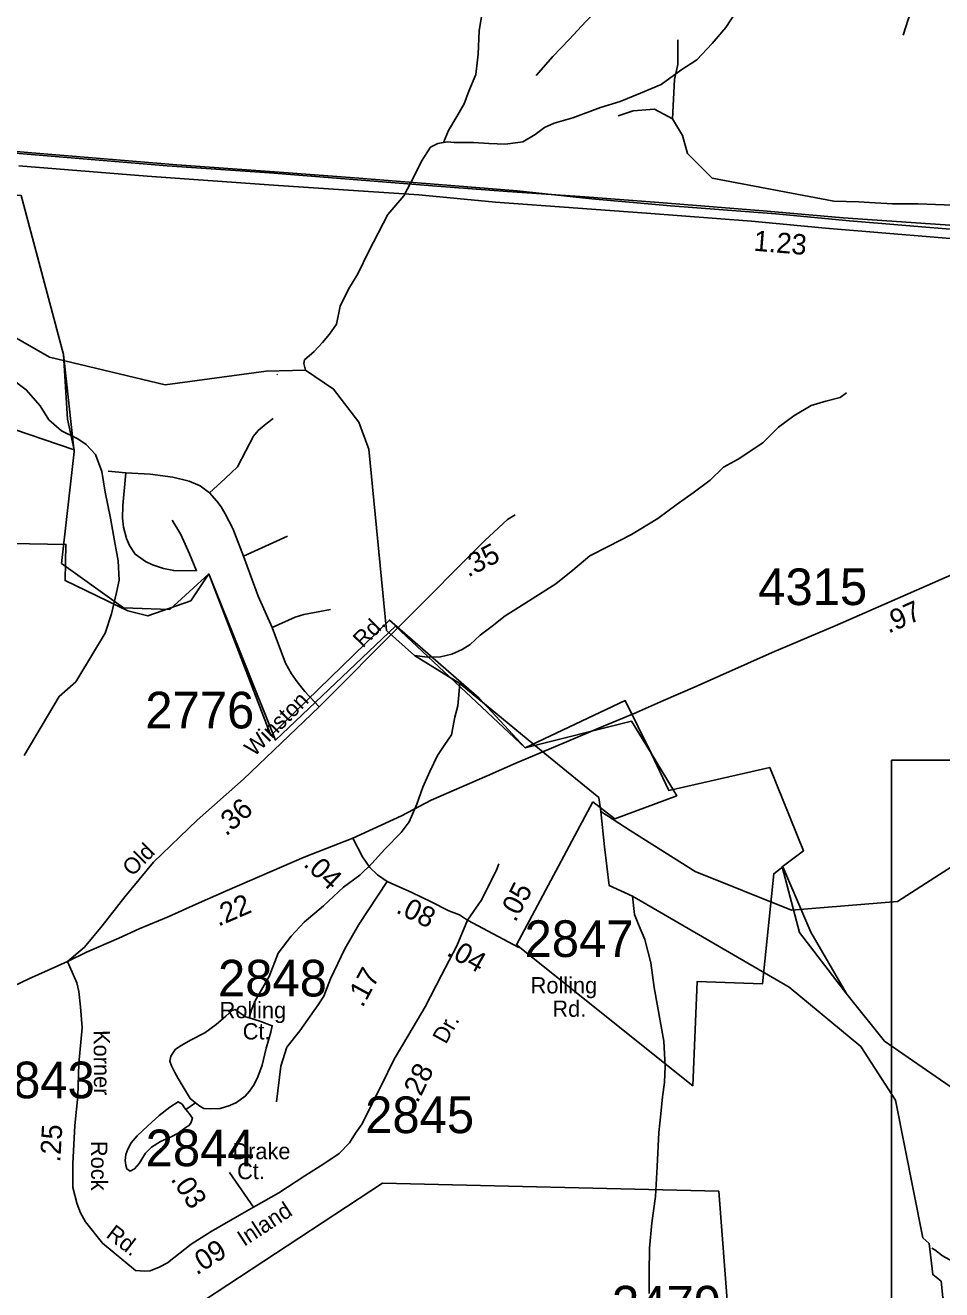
# Model space of a CAD drawing. Extents: x 1551653 to 1702041, y 811336 to 920032.
# Drawn here: x 1671557 to 1675252, y 856913 to 862007 of the extents above; entities that cross this region are included whole.
import ezdxf

# ---------------------------------------------------------------- set-up
doc = ezdxf.new("R2010")
doc.units = 0
for name, color, linetype in [('Old_Level_11', 7, 'Continuous'), ('Old_Level_17', 7, 'Continuous'), ('Old_Level_27', 7, 'Continuous'), ('Old_Level_3', 7, 'Continuous'), ('Old_Level_32', 7, 'Continuous'), ('Old_Level_35', 7, 'Continuous'), ('Old_Level_48', 7, 'Continuous'), ('Old_Level_49', 7, 'Continuous'), ('Old_Level_50', 7, 'Continuous'), ('Old_Level_59', 7, 'Continuous'), ('Old_Level_62', 7, 'Continuous'), ('Old_Level_8', 7, 'Continuous')]:
    doc.layers.add(name, color=color, linetype=linetype)

msp = doc.modelspace()

# ---------------------------------------------------------------- linework, layer by layer
at = {"layer": 'Old_Level_27'}
for points in [[(1675558.125, 861182.962), (1674854.371, 861230.941), (1674547.814, 861258.121), (1674146.186, 861291.126), (1673813.435, 861316.364), (1673500.611, 861337.241), (1673216.61, 861359.066), (1672845.044, 861388.561), (1672541.225, 861412.773), (1672129.568, 861441.068), (1671579.965, 861486.917), (1671368.427, 861504.564)], [(1671531.329, 861440.615), (1672048.403, 861399.845), (1672557.327, 861362.959), (1672799.856, 861347.427), (1673143.277, 861324.13), (1673452.552, 861295.009), (1673784.332, 861269.77), (1674061.239, 861250.103), (1674484.893, 861217.599), (1674782.548, 861189.493), (1675463.895, 861133.692)]]:
    msp.add_lwpolyline(points, dxfattribs=at)
at = {"layer": 'Old_Level_3'}
for points in [[(1667807.342, 861780.959), (1668028.798, 861760.454), (1668272.4, 861743.229), (1668472.531, 861731.747), (1668663.639, 861713.702), (1668997.464, 861690.736), (1669321.446, 861664.489), (1669495.33, 861646.445), (1669722.528, 861630.041), (1669948.906, 861615.277), (1670458.255, 861576.727), (1670678.071, 861560.323), (1671148.05, 861526.694), (1671407.236, 861507.83), (1671615.569, 861490.605)], [(1671615.569, 861490.605), (1672168.389, 861444.674), (1672580.134, 861415.966), (1672884.431, 861392.18), (1673255.986, 861362.653), (1673539.778, 861340.507), (1673840.794, 861308.519), (1674158.215, 861279.812), (1674582.262, 861247.824), (1674879.998, 861219.116), (1675560.771, 861163.342), (1675866.709, 861132.994), (1676140.658, 861107.568), (1676349.811, 861089.523), (1676526.976, 861072.299)], [(1681886.056, 856127.908), (1675049.538, 856127.908), (1675049.538, 858872.121), (1675049.538, 859046.51), (1677623.023, 859046.51), (1681886.056, 859046.51), (1681886.056, 856127.908)]]:
    msp.add_lwpolyline(points, dxfattribs=at)
at = {"layer": 'Old_Level_32'}
for p, q in [((1673340.404, 858402.416), (1673547.088, 858291.767)), ((1672477.546, 857246.176), (1672380.212, 857385.896))]:
    msp.add_line(p, q, dxfattribs=at)
for points in [[(1672877.954, 858732.082), (1673073.856, 858822.082), (1673193.749, 858885.289), (1673418.589, 858982.871), (1673535.074, 859034.372), (1673694.9, 859102.136), (1673871.554, 859176.182), (1674020.852, 859239.181), (1674129.953, 859286.983), (1674257.151, 859342.383), (1674568.151, 859480.181), (1674822.451, 859587.081), (1675367.65, 859826.181), (1675583.749, 859923.881), (1675807.85, 860021.381), (1675949.247, 860086.581), (1676266.248, 860226.18), (1676458.048, 860308.378), (1676890.894, 860494.25), (1677030.093, 860546.407), (1677084.168, 860568.428)], [(1671727.408, 858235.97), (1671795.211, 858293.628), (1671867.352, 858379.52), (1671958.151, 858496.533), (1672073.827, 858635.952), (1672250.309, 858804.186), (1672436.882, 858969.747), (1672741.404, 859260.98), (1673409.45, 859931.201), (1673501.492, 860015.848), (1673532.533, 860034.257)], [(1671727.408, 858235.97), (1671803.913, 858273.466), (1671933.506, 858329.709), (1672016.258, 858367.205), (1672133.36, 858415.638), (1672245.972, 858466.353), (1672371.172, 858521.851), (1672681.553, 858655.453), (1672877.954, 858732.082)], [(1672877.954, 858732.082), (1672916.455, 858657.184), (1672945.556, 858614.582), (1672976.953, 858583.982), (1673016.454, 858557.184)], [(1673340.404, 858402.416), (1673397.256, 858485.647), (1673457.383, 858608.05), (1673465.676, 858628.796)], [(1673016.454, 858557.184), (1672901.728, 858383.991), (1672845.747, 858286.484), (1672787.693, 858166.156), (1672760.74, 858095.619), (1672737.934, 858060.35), (1672663.293, 857956.619), (1672611.46, 857890.231), (1672586.58, 857813.47), (1672569.993, 857670.322)], [(1673016.454, 858557.184), (1673115.654, 858513.083), (1673192.953, 858475.485), (1673264.252, 858440.085), (1673307.953, 858423.185), (1673340.404, 858402.416)], [(1672477.546, 857246.176), (1672578.542, 857303.296), (1672683.93, 857371.4), (1672760.774, 857419.733), (1672822.25, 857461.474), (1672863.966, 857505.412), (1672888.546, 857543.499), (1672915.344, 857580.999), (1672951.788, 857655.463), (1672991.308, 857734.551), (1673044.002, 857842.2), (1673103.282, 857941.063), (1673169.149, 858053.106), (1673235.017, 858180.527), (1673296.492, 858299.161), (1673340.404, 858402.416)], [(1671080.244, 857914.787), (1671201.858, 857987.586), (1671286.756, 858029.885), (1671373.659, 858074.183), (1671446.359, 858106.683), (1671571.272, 858165.666), (1671727.408, 858235.97)], [(1671727.408, 858235.97), (1671764.88, 858150.043), (1671772.686, 858114.109), (1671778.932, 858053.179), (1671785.758, 857967.786), (1671772.689, 857824.534), (1671769.222, 857692.716), (1671757.088, 857574.772), (1671748.421, 857422.141), (1671748.421, 857325.011), (1671765.755, 857257.367), (1671779.622, 857222.678), (1671799.957, 857187.085), (1671868.025, 857101.266), (1672001.878, 856990.951), (1672038.251, 856987.584)], [(1672038.251, 856987.584), (1672060.032, 856989.565), (1672096.031, 857003.42), (1672130.647, 857021.431), (1672226.184, 857096.246), (1672306.292, 857147.314), (1672420.461, 857213.222), (1672477.546, 857246.176)]]:
    msp.add_lwpolyline(points, dxfattribs=at)
at = {"layer": 'Old_Level_35'}
for p, q in [((1671962.706, 860204.184), (1671890.456, 860210.612)), ((1672436.346, 859868.359), (1672614.565, 859948.7))]:
    msp.add_line(p, q, dxfattribs=at)
for points in [[(1674509.242, 862879.219), (1674471.95, 862733.774), (1674452.452, 862662.176), (1674433.751, 862628.574), (1674417.15, 862600.874), (1674382.452, 862567.577), (1674325.553, 862520.677), (1674262.252, 862461.875), (1674168.453, 862375.776), (1674086.951, 862301.376), (1673978.654, 862193.476), (1673896.853, 862105.176), (1673817.152, 862022.676), (1673749.652, 861950.078), (1673684.153, 861881.275), (1673616.555, 861804.678)], [(1675394.55, 862739.174), (1675348.149, 862621.976), (1675312.25, 862528.676), (1675261.552, 862393.676), (1675215.151, 862280.576), (1675175.049, 862175.277), (1675145.551, 862103.877), (1675116.05, 862030.376), (1675096.749, 861966.777)], [(1674166.961, 861629.795), (1674174.041, 861788.904), (1674187.509, 861848.578), (1674187.775, 861948.018)], [(1674166.961, 861629.795), (1674093.867, 861669.526), (1674007.338, 861662.844), (1673947.393, 861642.919)], [(1676135.247, 861563.576), (1675967.748, 861494.879), (1675691.15, 861374.479), (1675582.05, 861324.577), (1675513.451, 861293.977), (1675475.15, 861282.779), (1675422.949, 861275.778), (1675359.051, 861281.076), (1675261.05, 861283.078), (1675157.05, 861287.179), (1675052.95, 861287.277), (1674961.05, 861293.179), (1674917.051, 861296.076), (1674817.051, 861298.078), (1674326.037, 861391.235), (1674226.482, 861490.615), (1674206.713, 861563.526), (1674166.961, 861629.795)], [(1672299.874, 860123.843), (1672362.491, 860181.688), (1672412.263, 860228.286), (1672445.981, 860292.559), (1672476.486, 860352.012), (1672495.752, 860374.507), (1672527.864, 860401.823), (1672556.764, 860422.711)], [(1671962.706, 860204.184), (1671949.862, 860072.425), (1671948.256, 860021.007), (1671953.073, 859985.657), (1671964.312, 859939.059), (1671977.156, 859911.743), (1671999.634, 859876.393), (1672022.112, 859860.325), (1672041.378, 859847.47), (1672070.279, 859833.009), (1672113.629, 859818.547), (1672155.373, 859810.513), (1672246.891, 859808.907)], [(1672299.874, 860123.843), (1672261.341, 860151.159), (1672217.991, 860170.441), (1672152.162, 860186.509), (1672060.645, 860199.364), (1671962.706, 860204.184)], [(1672436.346, 859868.359), (1672392.997, 859979.229), (1672362.491, 860038.682), (1672346.435, 860067.605), (1672328.774, 860090.1), (1672299.874, 860123.843)], [(1672246.891, 859808.907), (1672219.596, 859877.999), (1672184.273, 859955.127), (1672148.951, 860012.973)], [(1672551.947, 859580.738), (1672495.752, 859707.677), (1672436.346, 859868.359)], [(1672551.947, 859580.738), (1672645.07, 859622.515), (1672680.392, 859633.763), (1672787.965, 859653.044)], [(1672741.404, 859260.98), (1672683.603, 859323.646), (1672653.098, 859362.21), (1672630.62, 859394.346), (1672606.536, 859437.73), (1672551.947, 859580.738)]]:
    msp.add_lwpolyline(points, dxfattribs=at)
at = {"layer": 'Old_Level_48'}
for points in [[(1663766.888, 861943.907), (1671540.019, 861321.441), (1671710.47, 860681.361), (1671753.332, 860288.153), (1671703.326, 859839.454), (1671953.354, 859660.723), (1672139.09, 859653.574), (1672296.25, 859796.558), (1672546.278, 859145.978), (1673024.903, 859610.679), (1673386.706, 859296.355), (1673572.442, 859096.177), (1674001.061, 859203.415), (1674079.641, 859074.729), (1674151.078, 858924.595), (1674558.266, 859017.535), (1674693.996, 858681.521), (1674608.272, 858617.178), (1674678.95, 858351.872), (1674869.188, 858104.409), (1675021.378, 857914.052), (1675285.858, 857732.444)], [(1672350.911, 855882.961), (1672035.607, 856711.281), (1672997.284, 857342.382), (1674353.092, 857310.827), (1674463.449, 855867.184), (1672350.911, 855882.961)]]:
    msp.add_lwpolyline(points, dxfattribs=at)
at = {"layer": 'Old_Level_49'}
for points in [[(1670963.126, 860565.516), (1671754.051, 860296.203), (1671727.126, 860420.76), (1671710.47, 860681.361), (1671540.019, 861321.441)], [(1673844.519, 858878.58), (1673934.016, 858810.729), (1674183.283, 858903.07), (1674079.641, 859074.729), (1673975.56, 859286.29), (1673572.442, 859096.177), (1673050.009, 859586.749), (1672565.323, 859127.347), (1672296.25, 859796.558), (1672223.677, 859688.481), (1672050.735, 859627.308), (1671970.772, 859647.729), (1671717.271, 859770.254), (1671720.395, 859915.799), (1670619.636, 859934.939)], [(1675555.597, 859025.752), (1675536.947, 858745.864), (1675594.332, 858597.566), (1675751.528, 858348.409), (1675767.544, 858363.554), (1675846.73, 858153.822), (1675865.556, 857938.001), (1675654.142, 857937.871), (1675480.725, 857709.097), (1675786.975, 857666.33), (1675679.821, 857587.688), (1675419.025, 857637.266), (1675285.858, 857732.444), (1675021.378, 857914.052), (1674869.188, 858104.409), (1674723.361, 858353.635), (1674611.483, 858616.909), (1674574.826, 858588.707), (1674529.487, 858145.865), (1674266.371, 858155.098), (1674247.907, 857734.942), (1673537.035, 858302.847), (1673844.519, 858878.58)], [(1672350.911, 855882.961), (1672035.607, 856711.281), (1672997.284, 857342.382), (1674353.092, 857310.827), (1674463.449, 855867.184), (1672350.911, 855882.961)]]:
    msp.add_lwpolyline(points, dxfattribs=at)
at = {"layer": 'Old_Level_50'}
for p, q in [((1673079.118, 859582.017), (1673079.118, 859582.017)), ((1673649.196, 859071.227), (1673649.196, 859071.227))]:
    msp.add_line(p, q, dxfattribs=at)
at = {"layer": 'Old_Level_59'}
for points in [[(1668599.63, 862045.046), (1668677.062, 861840.724), (1668754.272, 861764.165), (1669401.887, 861710.15), (1670423.98, 861642.181), (1670613.259, 861642.389), (1670706.861, 861533.161), (1671089.374, 861181.36), (1671281.517, 860924.193), (1671375.123, 860830.382), (1671654.507, 860670.441), (1672120.487, 860559.2), (1672528.247, 860613.423), (1672687.048, 860617.035), (1672800.133, 860541.176), (1672901.531, 860408.692), (1672942.541, 860299.605), (1673013.671, 859569.428), (1673125.858, 859468.58), (1673308.415, 859355.698), (1673629.568, 859090.72), (1673869.479, 858895.46), (1673877.476, 858839.48)], [(1673877.476, 858839.48), (1673995.891, 858763.752), (1674257.551, 858598.187), (1674645.531, 858441.652), (1675073.545, 858476.999), (1675407.515, 858692.273)], [(1678796.573, 856618.817), (1678381.65, 856706.067), (1678097.551, 856708.579), (1677955.552, 856678.641), (1677494.595, 856399.155), (1677251.608, 856325.337), (1676375.523, 856251.21), (1675515.866, 856569.007), (1675462.529, 856594.775), (1675402.323, 856630.877), (1675354.569, 856695.404), (1675256.554, 856881.233), (1675249.582, 856947.055), (1675215.544, 856973.967), (1675200.575, 857099.049), (1675175.558, 857122.528), (1675065.548, 857676.22), (1674925.497, 857892.447), (1674636.579, 858131.384), (1674005.019, 858498.786), (1673911.367, 858541.102), (1673892.548, 858697.994), (1673877.476, 858839.48)]]:
    msp.add_lwpolyline(points, dxfattribs=at)
at = {"layer": 'Old_Level_62'}
for p, q in [((1672573.858, 860601.646), (1672570.679, 860599.288)), ((1672204.456, 857639.259), (1672243.416, 857666.377))]:
    msp.add_line(p, q, dxfattribs=at)
for points in [[(1673932.074, 862495.472), (1673923.305, 862479.718), (1673885.166, 862427.943), (1673840.772, 862384.574), (1673772.695, 862332.593), (1673678.166, 862281.228), (1673592.044, 862243.498), (1673533.911, 862214.381), (1673485.622, 862172.755), (1673425.234, 862110.727), (1673398.885, 862058.746), (1673386.684, 861985.133), (1673382.275, 861890.809), (1673373.766, 861808.993), (1673345.264, 861741.428), (1673327.014, 861690.883), (1673296.871, 861639.005), (1673262.628, 861583.128), (1673243.045, 861535.043)], [(1674419.429, 862055.26), (1674380.982, 861997.743), (1674326.745, 861934.075), (1674264.41, 861867.945), (1674200.126, 861826.627), (1674119.95, 861769.11), (1674037.519, 861733.124), (1673955.396, 861699.495), (1673875.426, 861676.427), (1673764.903, 861634.391), (1673688.726, 861612.963), (1673650.894, 861595.739), (1673612.651, 861567.749), (1673562.516, 861537.606), (1673492.593, 861528.379), (1673426.362, 861530.532), (1673364.231, 861535.043), (1673318.402, 861535.146), (1673286.414, 861535.043), (1673258.527, 861537.196), (1673243.045, 861535.043)], [(1673243.045, 861535.043), (1673220.387, 861531.352), (1673190.347, 861515.563), (1673153.847, 861459.687), (1673123.602, 861396.326), (1673083.104, 861320.046), (1673018.923, 861244.997), (1672942.234, 861097.155), (1672897.635, 861005.394), (1672859.495, 860943.776), (1672826.892, 860875.493), (1672810.961, 860802.469), (1672783.29, 860762.733), (1672755.57, 860729.661), (1672721.121, 860693.367), (1672682.236, 860659.179), (1672679.829, 860644.73), (1672687.048, 860617.035)], [(1671551.775, 859065.653), (1671646.612, 859223.799), (1671692.954, 859303.206), (1671761.339, 859362.619), (1671836.08, 859486.625), (1671878.321, 859558.803), (1671904.773, 859636.21), (1671925.073, 859721.973), (1671935.325, 859771.8), (1671931.634, 859849.874), (1671916.153, 859930.613), (1671900.774, 860022.016), (1671879.244, 860126.643), (1671865.505, 860208.972), (1671839.669, 860278.484), (1671802.144, 860318.572), (1671768.105, 860341.538), (1671702.284, 860373.218), (1671652.251, 860417.715), (1671616.777, 860474.206), (1671561.003, 860538.593), (1671495.079, 860588.318)], [(1674868.185, 860526.29), (1674842.041, 860507.015), (1674783.909, 860492.661), (1674725.674, 860475.027), (1674655.546, 860433.709), (1674593.313, 860388.29), (1674531.08, 860324.723), (1674430.707, 860258.594), (1674372.267, 860226.914), (1674318.133, 860173.908), (1674250.056, 860123.567), (1674185.67, 860078.148), (1674107.442, 860020.631), (1674001.02, 859955.476), (1673906.901, 859907.34), (1673832.57, 859870.277), (1673764.185, 859812.606), (1673696.005, 859756.524), (1673545.292, 859661.124), (1673491.261, 859627.751), (1673438.87, 859586.177), (1673390.785, 859550.139), (1673350.595, 859512.41), (1673318.504, 859492.622), (1673276.366, 859472.937), (1673230.434, 859463.146), (1673178.249, 859461.762), (1673125.858, 859468.58)], [(1673308.415, 859355.698), (1673301.28, 859264.758), (1673289.182, 859219.083), (1673274.726, 859148.801), (1673248.684, 859109.072), (1673218.439, 859065.396), (1673187.989, 859001.215), (1673159.896, 858937.751), (1673135.29, 858869.315), (1673105.148, 858797.701), (1673072.852, 858755.717), (1673006.518, 858688.152), (1672954.127, 858630.07), (1672905.837, 858582.653), (1672839.605, 858534.773), (1672759.225, 858459.262), (1672680.895, 858393.595), (1672628.607, 858338.025), (1672576.421, 858268.513), (1672540.024, 858174.907), (1672483.43, 858076.687), (1672469.179, 858040.905), (1672459.336, 858008.25)], [(1674072.173, 856897.996), (1674072.686, 856980.016), (1674072.993, 857080.082), (1674083.554, 857182.505), (1674097.907, 857288.056), (1674104.776, 857410.165), (1674111.133, 857546.319), (1674119.643, 857621.624), (1674125.999, 857689.599), (1674134.406, 857747.681), (1674136.765, 857814.117), (1674131.126, 857914.388), (1674092.063, 858130.153), (1674078.735, 858230.578), (1674055.154, 858324.595), (1674029.42, 858385.033), (1674013.528, 858424.711), (1674005.019, 858498.786)], [(1672243.416, 857666.377), (1672221.373, 857684.063), (1672173.801, 857764.648), (1672159.755, 857788.691), (1672145.914, 857814.425), (1672139.967, 857834.263), (1672143.966, 857854.615), (1672162.216, 857882.195), (1672188.36, 857898.086), (1672222.501, 857917.874), (1672280.736, 857947.862), (1672326.77, 857981.44), (1672365.012, 858015.119), (1672391.156, 858037.572), (1672403.049, 858041.468), (1672444.88, 858012.71), (1672459.336, 858008.25)], [(1672459.336, 858008.25), (1672502.91, 857995.076), (1672552.84, 857976.826), (1672546.586, 857950.682), (1672528.336, 857886.244), (1672512.137, 857818.423), (1672493.99, 857770.39), (1672479.636, 857739.478), (1672461.387, 857712.822), (1672443.547, 857692.624), (1672409.098, 857667.043), (1672381.211, 857655.305), (1672342.969, 857643.822), (1672305.137, 857642.13), (1672277.25, 857643.514), (1672261.153, 857652.075), (1672243.416, 857666.377)], [(1672204.456, 857639.259), (1672199.125, 857645.923), (1672189.282, 857660.072), (1672173.391, 857670.273), (1672139.045, 857648.743), (1672096.906, 857615.165), (1672050.77, 857573.437), (1672008.529, 857533.247), (1671984.23, 857505.052), (1671970.287, 857479.882), (1671962.29, 857457.89), (1671960.137, 857433.284), (1671961.982, 857415.239), (1671965.981, 857399.553), (1671979.822, 857391.043), (1671997.866, 857399.655), (1672016.013, 857421.493), (1672042.158, 857462.811), (1672066.251, 857486.905), (1672102.648, 857510.794), (1672144.581, 857528.89), (1672173.288, 857543.859), (1672200.765, 857564.62), (1672216.759, 857574.206), (1672224.859, 857583.895), (1672230.908, 857604.247), (1672217.17, 857622.547), (1672204.456, 857639.259)], [(1675407.267, 857029.178), (1675403.474, 857016.977), (1675387.172, 857004.982), (1675355.082, 857003.187), (1675321.35, 857013.747), (1675255.324, 857049.529), (1675223.438, 857073.982), (1675211.443, 857079.928)]]:
    msp.add_lwpolyline(points, dxfattribs=at)

# ---------------------------------------------------------------- texts
at = {"layer": 'Old_Level_11'}
for s, rotation, p in [('Rd.', 45.238783, (1672917.978, 859495.63)), ('Winston', 44.971817, (1672479.76, 859057.915)), ('Old', 45.386436, (1671988.191, 858575.27)), ('Dr.', 60.872258, (1673252.516, 857899.159)), ('Korner', 270.387119, (1671832.274, 857959.013)), ('Rock', 270.133175, (1671821.965, 857512.4)), ('Inland', 33.187478, (1672439.173, 857085.23)), ('Rd.', 322.639458, (1671878.507, 857127.439))]:
    msp.add_text(s, height=65.6167, rotation=rotation, dxfattribs=at).set_placement(p)
for s, p in [('Rolling', (1673594.38, 858106.729)), ('Rolling', (1672340.42, 858006.847)), ('Rd.', (1673682.022, 858012.541)), ('Ct.', (1672433.577, 857921.294)), ('Drake', (1672391.868, 857438.784)), ('Ct.', (1672410.803, 857358.546))]:
    msp.add_text(s, height=65.6167, dxfattribs=at).set_placement(p)
at = {"layer": 'Old_Level_17'}
for s, rotation, p in [('1.23', 355.318017, (1674491.289, 861099.163)), ('.35', 27.5301, (1673342.18, 859781.402)), ('.97', 23.680164, (1675036.938, 859556.009)), ('.36', 41.585161, (1672366.651, 858737.994)), ('.04', 316.625794, (1672674.646, 858623.199)), ('.05', 62.288811, (1673532.943, 858390.536)), ('.22', 23.367389, (1672335.039, 858375.149)), ('.08', 334.06185, (1673047.414, 858434.065)), ('.04', 330.400764, (1673251.182, 858262.632)), ('.17', 61.433667, (1672916.52, 858046.829)), ('.28', 63.918575, (1673138.798, 857661.917)), ('.25', 86.750275, (1671697.891, 857424.811)), ('.03', 303.614522, (1672140.868, 857358.691)), ('.09', 32.517214, (1672247.606, 856969.967))]:
    msp.add_text(s, height=82.0208, rotation=rotation, dxfattribs=at).set_placement(p)
at = {"layer": 'Old_Level_8'}
for s, p in [('4315', (1674512.04, 859671.249)), ('2776', (1672040.885, 859174.392)), ('2847', (1673569.921, 858253.598)), ('2848', (1672333.899, 858094.538)), ('2843', (1671397.968, 857684.369)), ('2845', (1672927.194, 857543.919)), ('2844', (1672042.224, 857410.678)), ('3479', (1673922.692, 856781.109))]:
    msp.add_text(s, height=147.6375, dxfattribs=at).set_placement(p)

doc.saveas('drawing.dxf')
